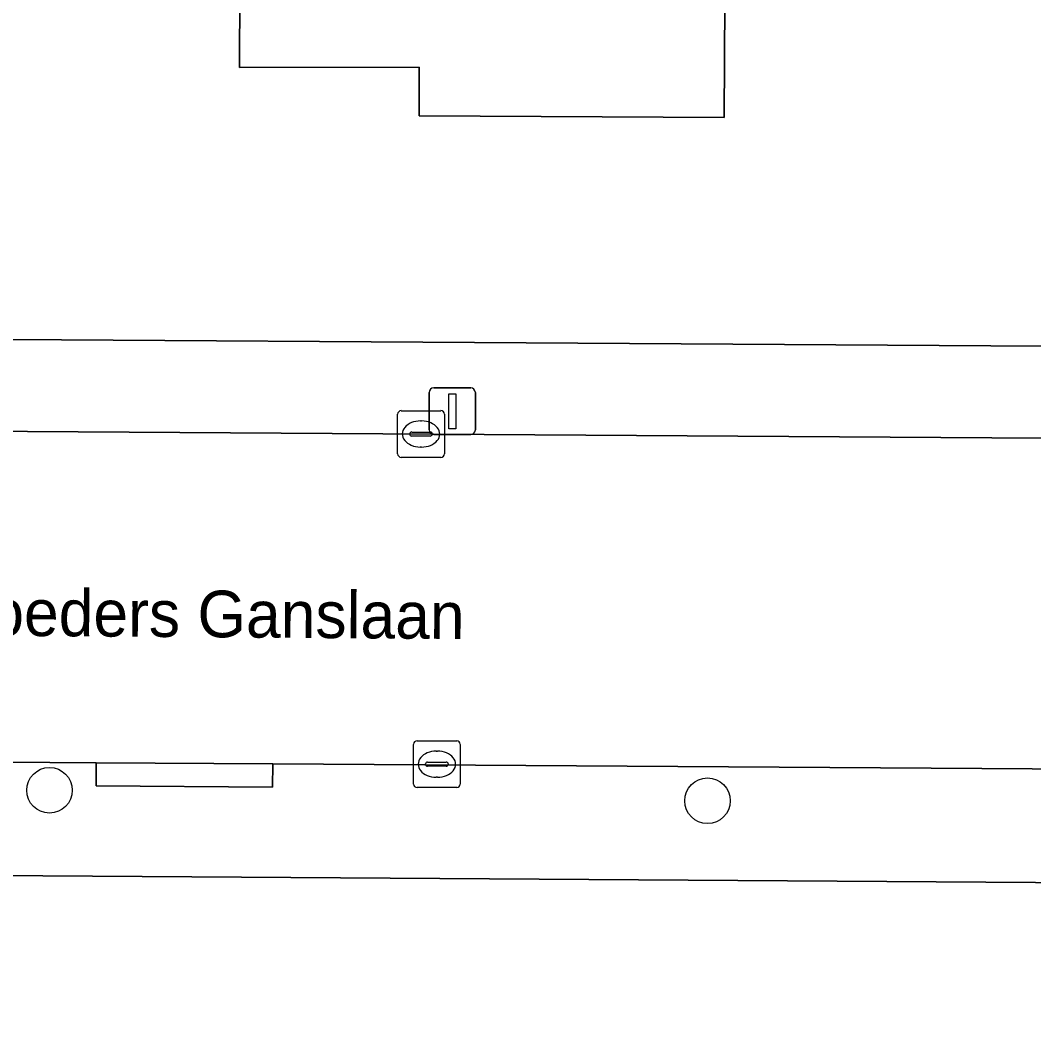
# Model space of a CAD drawing. Extents: x 157320 to 158835, y 386650 to 388491.
# Drawn here: x 158297.26 to 158318.97, y 387713.85 to 387735.32 of the extents above; entities that cross this region are included whole.
import ezdxf

# ---------------------------------------------------------------- set-up
doc = ezdxf.new("R2010")
doc.units = 0
for name, color, linetype in [('IMGEO_Boom', 7, 'Continuous'), ('IMGEO_Erf', 7, 'Continuous'), ('IMGEO_Kolk', 7, 'Continuous'), ('IMGEO_Lichtmast', 7, 'Continuous'), ('IMGEO_Openbare_ruimte_label', 7, 'Continuous'), ('IMGEO_Pand', 7, 'Continuous'), ('IMGEO_Rijbaan_lokaal_open', 7, 'Continuous'), ('IMGEO_Voetpad_open', 7, 'Continuous')]:
    doc.layers.add(name, color=color, linetype=linetype)

msp = doc.modelspace()

# ---------------------------------------------------------------- linework, layer by layer
at = {"layer": 'IMGEO_Boom'}
for centre in [(158297.887, 387718.812), (158311.985, 387718.587)]:
    msp.add_circle(centre, 0.489, dxfattribs=at)
at = {"layer": 'IMGEO_Erf'}
for points in [[(158284.857, 387728.555), (158320.272, 387728.321), (158324.499, 387728.282), (158328.709, 387728.244), (158328.266, 387732.602), (158328.141, 387733.834), (158326.9, 387750)], [(158337.054, 387598.268), (158336.857, 387600.955), (158336.666, 387603.582), (158336.057, 387611.931), (158335.984, 387612.93), (158335.782, 387615.695), (158335.291, 387622.415), (158334.837, 387628.633), (158334.481, 387633.519), (158333.602, 387645.558), (158333.388, 387648.487), (158332.588, 387660.154), (158332.477, 387661.777), (158332.192, 387665.493), (158331.368, 387676.262), (158331.219, 387678.201), (158329.008, 387681.039), (158328.107, 387693.555), (158327.618, 387700.261), (158326.979, 387709.189), (158326.795, 387711.731), (158326.431, 387716.785), (158323.269, 387716.806), (158254.131, 387717.274)]]:
    msp.add_lwpolyline(points, dxfattribs=at)
msp.add_lwpolyline([(158312.34, 387733.23), (158305.81, 387733.27), (158305.808, 387734.307), (158301.96, 387734.3), (158301.981, 387739.3), (158301.995, 387742.693), (158306.342, 387742.674), (158306.335, 387741.176), (158312.39, 387741.15), (158312.372, 387738.23)], close=True, dxfattribs=at)
at = {"layer": 'IMGEO_Kolk'}
for p, q in [((158305.346, 387726.022), (158305.346, 387726.874)), ((158305.421, 387726.948), (158306.273, 387726.948)), ((158306.347, 387726.874), (158306.347, 387726.022)), ((158305.834, 387726.728), (158305.859, 387726.728)), ((158305.605, 387726.442), (158305.605, 387726.454)), ((158306.043, 387726.405), (158305.645, 387726.405)), ((158305.648, 387726.491), (158306.046, 387726.491)), ((158306.089, 387726.454), (158306.089, 387726.442)), ((158305.857, 387726.168), (158305.832, 387726.168)), ((158306.273, 387725.948), (158305.421, 387725.948)), ((158305.762, 387719.871), (158306.614, 387719.871)), ((158305.687, 387718.945), (158305.687, 387719.797)), ((158306.175, 387719.651), (158306.2, 387719.651)), ((158306.688, 387719.797), (158306.688, 387718.945)), ((158305.946, 387719.365), (158305.946, 387719.377)), ((158305.989, 387719.414), (158306.387, 387719.414)), ((158306.43, 387719.377), (158306.43, 387719.365)), ((158306.384, 387719.328), (158305.986, 387719.328)), ((158306.198, 387719.091), (158306.173, 387719.091)), ((158306.614, 387718.871), (158305.762, 387718.871))]:
    msp.add_line(p, q, dxfattribs=at)
for points in [[(158305.346, 387726.022), (158305.346, 387726.874)], [(158305.421, 387726.948), (158306.273, 387726.948)], [(158306.347, 387726.874), (158306.347, 387726.022)], [(158306.273, 387725.948), (158305.421, 387725.948)], [(158305.762, 387719.871), (158306.614, 387719.871)], [(158305.687, 387718.945), (158305.687, 387719.797)], [(158306.688, 387719.797), (158306.688, 387718.945)], [(158306.614, 387718.871), (158305.762, 387718.871)]]:
    msp.add_lwpolyline(points, dxfattribs=at)
for centre, radius, start, end in [((158305.423, 387726.872), 0.0765, 91.552, 178.448), ((158305.423, 387726.872), 0.0765, 91.552, 178.448), ((158306.271, 387726.872), 0.0765, 1.552, 88.448), ((158306.271, 387726.872), 0.0765, 1.552, 88.448), ((158305.645, 387726.451), 0.0403, 85.8775, 175.7526), ((158305.642, 387726.441), 0.0366, 178.938, 274.7102), ((158306.046, 387726.448), 0.043, 264.8664, 352.4533), ((158306.05, 387726.453), 0.0386, 1.7309, 96.639), ((158305.423, 387726.024), 0.0765, 181.552, 268.448), ((158305.423, 387726.024), 0.0765, 181.552, 268.448), ((158306.271, 387726.024), 0.0765, 271.552, 358.448), ((158306.271, 387726.024), 0.0765, 271.552, 358.448), ((158305.764, 387719.795), 0.0765, 91.552, 178.448), ((158305.764, 387719.795), 0.0765, 91.552, 178.448), ((158306.612, 387719.795), 0.0765, 1.552, 88.448), ((158306.612, 387719.795), 0.0765, 1.552, 88.448), ((158305.986, 387719.374), 0.0403, 85.8775, 175.7526), ((158305.983, 387719.364), 0.0366, 178.938, 274.7102), ((158306.387, 387719.371), 0.043, 264.8664, 352.4533), ((158306.391, 387719.376), 0.0386, 1.7309, 96.639), ((158305.764, 387718.947), 0.0765, 181.552, 268.448), ((158305.764, 387718.947), 0.0765, 181.552, 268.448), ((158306.612, 387718.947), 0.0765, 271.552, 358.448), ((158306.612, 387718.947), 0.0765, 271.552, 358.448)]:
    msp.add_arc(centre, radius, start, end, dxfattribs=at)
for centre, major_axis, ratio, start_param, end_param in [((158305.833, 387726.448), (-0.387, 0.002), 0.722429, 4.712389, 7.853982), ((158305.858, 387726.448), (-0.39, 0.002), 0.717154, 1.570796, 4.712389), ((158306.174, 387719.371), (-0.387, 0.002), 0.722429, 4.712389, 7.853982), ((158306.199, 387719.371), (-0.39, 0.002), 0.717154, 1.570796, 4.712389)]:
    msp.add_ellipse(centre, major_axis=major_axis, ratio=ratio, start_param=start_param, end_param=end_param, dxfattribs=at)
at = {"layer": 'IMGEO_Lichtmast'}
for p, q in [((158306.121, 387727.437), (158306.911, 387727.437)), ((158306.911, 387727.437), (158306.121, 387727.437)), ((158306.021, 387726.537), (158306.021, 387727.337)), ((158306.021, 387727.337), (158306.021, 387726.537)), ((158307.011, 387727.337), (158307.011, 387726.537)), ((158307.011, 387726.537), (158307.011, 387727.337)), ((158306.911, 387726.437), (158306.121, 387726.437)), ((158306.121, 387726.437), (158306.911, 387726.437))]:
    msp.add_line(p, q, dxfattribs=at)
msp.add_lwpolyline([(158306.441, 387727.312), (158306.591, 387727.312), (158306.591, 387726.562), (158306.441, 387726.562), (158306.441, 387727.312)], dxfattribs=at)
for centre, start, end in [((158306.121, 387727.337), 90, 180), ((158306.121, 387727.337), 90, 180), ((158306.911, 387727.337), 0, 90), ((158306.911, 387727.337), 360, 90), ((158306.121, 387726.537), 180, 270), ((158306.121, 387726.537), 180, 270), ((158306.911, 387726.537), 270, 0), ((158306.911, 387726.537), 270, 0)]:
    msp.add_arc(centre, 0.1, start, end, dxfattribs=at)
at = {"layer": 'IMGEO_Pand'}
msp.add_lwpolyline([(158301.981, 387739.3), (158301.96, 387734.3), (158305.808, 387734.307), (158305.81, 387733.27), (158312.34, 387733.23), (158312.372, 387738.23), (158312.39, 387741.15), (158306.335, 387741.176), (158306.342, 387742.674), (158301.995, 387742.693)], close=True, dxfattribs=at)
at = {"layer": 'IMGEO_Rijbaan_lokaal_open'}
for points in [[(158329.123, 387726.268), (158324.479, 387726.329), (158320.25, 387726.353), (158282.188, 387726.604)], [(158287.948, 387719.476), (158298.889, 387719.404), (158302.671, 387719.379), (158323.284, 387719.243), (158324.106, 387719.238)]]:
    msp.add_lwpolyline(points, dxfattribs=at)
at = {"layer": 'IMGEO_Voetpad_open'}
for points in [[(158282.188, 387726.604), (158320.25, 387726.353), (158320.272, 387728.321), (158284.857, 387728.555)], [(158323.284, 387719.243), (158302.671, 387719.379), (158302.668, 387718.88), (158298.886, 387718.905), (158298.889, 387719.404), (158287.948, 387719.476), (158287.945, 387718.977), (158277.313, 387719.048), (158277.316, 387719.547), (158254.145, 387719.699), (158247.211, 387719.745), (158245.258, 387719.758), (158244.799, 387719.769), (158244.341, 387719.738), (158243.887, 387719.667), (158243.441, 387719.555), (158243.008, 387719.404), (158242.589, 387719.215), (158242.189, 387718.989), (158241.811, 387718.729), (158241.457, 387718.435), (158241.35, 387715.843)], [(158245.739, 387718.246), (158247.09, 387718.231), (158250.782, 387718.19), (158250.774, 387717.247), (158252.772, 387717.299), (158254.131, 387717.274), (158323.269, 387716.806), (158323.278, 387718.203), (158323.284, 387719.243)]]:
    msp.add_lwpolyline(points, dxfattribs=at)
msp.add_lwpolyline([(158298.889, 387719.404), (158298.886, 387718.905), (158302.668, 387718.88), (158302.671, 387719.379)], close=True, dxfattribs=at)

# ---------------------------------------------------------------- texts
at = {"layer": 'IMGEO_Openbare_ruimte_label'}
msp.add_text('Gebroeders Ganslaan', height=1, rotation=359.5989, dxfattribs=at).set_placement((158293.621, 387722.146))

doc.saveas('drawing.dxf')
